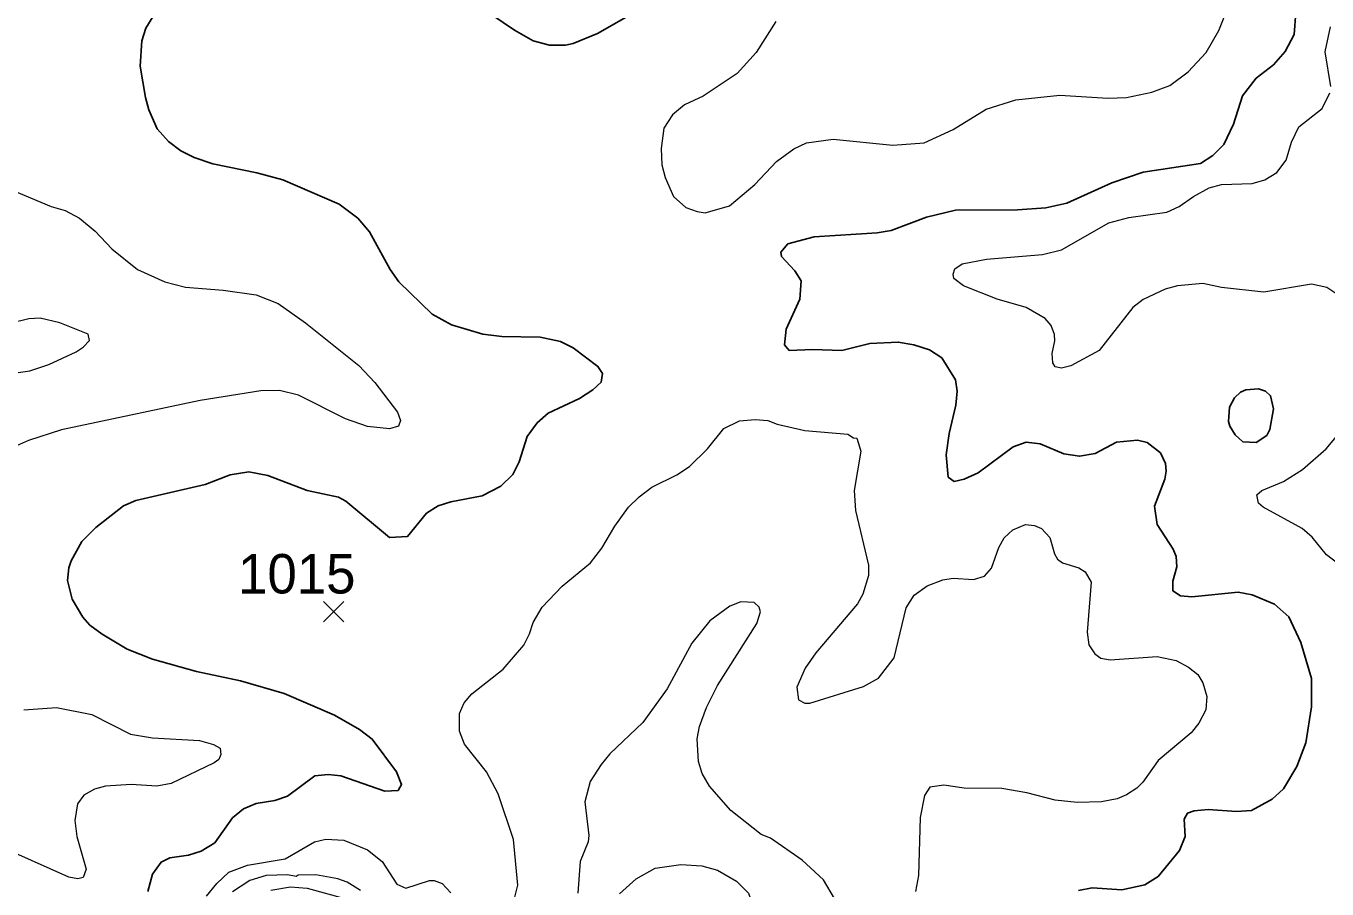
# Model space of a CAD drawing. Extents: x 265 to 291.4, y 7731.5 to 7759.6.
# Drawn here: x 270.007 to 272.644, y 7741.196 to 7742.944 of the extents above; entities that cross this region are included whole.
import ezdxf
from ezdxf.enums import TextEntityAlignment as Align

# ---------------------------------------------------------------- set-up
doc = ezdxf.new("R2010")
doc.units = 0
doc.header["$LTSCALE"] = 0.032
for name, color, linetype, lineweight in [('1', 7, 'Continuous', 25), ('2', 7, 'Continuous', 13), ('21', 7, 'Continuous', 25), ('61', 7, 'Continuous', 13)]:
    doc.layers.add(name, color=color, linetype=linetype, lineweight=lineweight)

msp = doc.modelspace()

# ---------------------------------------------------------------- linework, layer by layer
at = {"layer": '1'}
for points in [[(270.2739, 7742.9783), (270.2501, 7742.9394), (270.2421, 7742.9139), (270.2389, 7742.863), (270.2493, 7742.7994), (270.2564, 7742.7739), (270.2731, 7742.7357), (270.2962, 7742.7103), (270.3209, 7742.6912), (270.3479, 7742.6777), (270.3861, 7742.6649), (270.4752, 7742.6466), (270.5277, 7742.6323), (270.6423, 7742.583), (270.6796, 7742.5544), (270.7035, 7742.5273), (270.7457, 7742.451), (270.7632, 7742.4255), (270.8308, 7742.3603), (270.8698, 7742.3388), (270.9334, 7742.3197), (270.9716, 7742.3149), (271.0496, 7742.3133)], [(271.2333, 7742.9672), (271.1657, 7742.929), (271.1164, 7742.9083), (271.1005, 7742.9052), (271.0686, 7742.9052), (271.0352, 7742.9139), (270.9971, 7742.9354), (270.9286, 7742.9823)], [(271.5539, 7742.2863), (271.5443, 7742.2982), (271.5483, 7742.3301), (271.5754, 7742.3905), (271.5785, 7742.4279), (271.5658, 7742.4478), (271.5388, 7742.4772), (271.5372, 7742.486), (271.5515, 7742.5027), (271.6048, 7742.517), (271.7321, 7742.5249), (271.7607, 7742.5297), (271.8323, 7742.5567), (271.8912, 7742.5711), (272.0169, 7742.5719), (272.0741, 7742.5758), (272.1171, 7742.5854), (272.2078, 7742.626), (272.2714, 7742.6482), (272.3876, 7742.6657), (272.413, 7742.6816), (272.4353, 7742.7039), (272.4544, 7742.7453), (272.4727, 7742.8026), (272.5005, 7742.8383), (272.5355, 7742.8654), (272.5594, 7742.8924), (272.5777, 7742.9267), (272.5808, 7742.9712)], [(271.0496, 7742.3133), (271.0909, 7742.3046), (271.1164, 7742.2918), (271.1665, 7742.2544), (271.176, 7742.2402), (271.1728, 7742.2227), (271.1561, 7742.2067)], [(271.8387, 7742.2879), (271.8069, 7742.2982), (271.775, 7742.3038), (271.7178, 7742.3006), (271.6605, 7742.2863), (271.6016, 7742.2887), (271.5539, 7742.2863)], [(272.1402, 7741.1925), (272.168, 7741.1981), (272.2285, 7741.1941), (272.2746, 7741.2044), (272.3017, 7741.2211), (272.3454, 7741.2736), (272.3565, 7741.3023), (272.3549, 7741.3373), (272.3613, 7741.3492), (272.3748, 7741.354), (272.4035, 7741.3564), (272.4607, 7741.3524), (272.491, 7741.3548), (272.5331, 7741.3778), (272.5562, 7741.3985), (272.5832, 7741.4439), (272.6015, 7741.4916), (272.6127, 7741.5648), (272.6127, 7741.6221), (272.5912, 7741.6953), (272.5665, 7741.7469), (272.5379, 7741.7724), (272.4926, 7741.7915), (272.4639, 7741.7971), (272.3701, 7741.7875), (272.347, 7741.7899), (272.3319, 7741.7995), (272.3319, 7741.8194), (272.3398, 7741.848), (272.3382, 7741.8695), (272.3326, 7741.8838), (272.3, 7741.9339), (272.2945, 7741.9713), (272.3152, 7742.0262), (272.3183, 7742.0421), (272.3168, 7742.058), (272.3064, 7742.0795), (272.2794, 7742.1001), (272.2603, 7742.1049), (272.2173, 7742.1009), (272.1744, 7742.0779), (272.1426, 7742.0723), (272.1107, 7742.0771), (272.063, 7742.0978), (272.0344, 7742.1009), (272.0081, 7742.0914), (271.9373, 7742.0389), (271.9087, 7742.0262), (271.8888, 7742.0214), (271.8761, 7742.0301), (271.8721, 7742.0755), (271.8784, 7742.1185), (271.892, 7742.1757), (271.8943, 7742.2044), (271.8912, 7742.2274), (271.8633, 7742.272), (271.8387, 7742.2879)], [(271.1561, 7742.2067), (271.1291, 7742.1892), (271.0655, 7742.1598), (271.0432, 7742.1399), (271.0233, 7742.1121), (271.0066, 7742.0612), (270.9938, 7742.0357), (270.97, 7742.0118), (270.9318, 7741.9919), (270.8682, 7741.98), (270.8427, 7741.9721), (270.8189, 7741.9569), (270.7807, 7741.91), (270.7441, 7741.9076), (270.6558, 7741.9816), (270.6407, 7741.9896), (270.577, 7742.0031), (270.4975, 7742.0333), (270.4593, 7742.0405), (270.4211, 7742.0349), (270.3702, 7742.015), (270.2302, 7741.9824), (270.2048, 7741.9721), (270.1491, 7741.9283), (270.1204, 7741.8997), (270.0989, 7741.8607), (270.0942, 7741.8464), (270.0918, 7741.8209), (270.1013, 7741.7828), (270.1228, 7741.7462), (270.1371, 7741.7303), (270.1618, 7741.7119), (270.2127, 7741.6817), (270.2636, 7741.661), (270.3527, 7741.6364), (270.4418, 7741.6173), (270.5309, 7741.5918), (270.6327, 7741.5481), (270.6836, 7741.5186), (270.7091, 7741.4995), (270.7584, 7741.4327), (270.7687, 7741.4073), (270.7616, 7741.3953), (270.7345, 7741.3937), (270.6455, 7741.4248), (270.62, 7741.4279), (270.5929, 7741.4248), (270.5373, 7741.3834), (270.5118, 7741.3747), (270.4736, 7741.3691), (270.4482, 7741.3579), (270.4259, 7741.3397), (270.3901, 7741.2895), (270.3623, 7741.272), (270.3368, 7741.2641), (270.2986, 7741.2585), (270.2811, 7741.2498), (270.2636, 7741.2259), (270.2541, 7741.1909)]]:
    msp.add_lwpolyline(points, dxfattribs=at)
msp.add_lwpolyline([(272.5354, 7742.1684), (272.5299, 7742.1948), (272.5196, 7742.2043), (272.5053, 7742.2091), (272.4798, 7742.2067), (272.4687, 7742.2019), (272.4568, 7742.1908), (272.4464, 7742.1717), (272.4448, 7742.1431), (272.4472, 7742.1336), (272.4583, 7742.1161), (272.4735, 7742.1017), (272.5005, 7742.1001), (272.522, 7742.1144), (272.5283, 7742.1264)], close=True, dxfattribs=at)
at = {"layer": '2'}
for points in [[(271.5272, 7742.953), (271.4871, 7742.8901), (271.4489, 7742.8479), (271.3797, 7742.8018), (271.3423, 7742.7843), (271.3176, 7742.7644), (271.3001, 7742.7373), (271.2946, 7742.696), (271.2961, 7742.6626), (271.3025, 7742.6371), (271.32, 7742.5989), (271.3447, 7742.5766), (271.3678, 7742.5679), (271.3837, 7742.5655), (271.433, 7742.5798), (271.4847, 7742.6228), (271.5284, 7742.6697), (271.5634, 7742.6952), (271.5889, 7742.7071), (271.643, 7742.7151), (271.7639, 7742.7023), (271.8275, 7742.7071), (271.8864, 7742.7341), (271.9532, 7742.7755), (272.0137, 7742.7946), (272.1028, 7742.8042), (272.1998, 7742.7978), (272.238, 7742.7994), (272.2889, 7742.8097), (272.3255, 7742.8232), (272.3629, 7742.8511), (272.3995, 7742.8901), (272.4249, 7742.9346), (272.452, 7743.003)], [(272.6517, 7742.8217), (272.6405, 7742.8917), (272.6509, 7742.9426)], [(272.2428, 7742.556), (272.3192, 7742.5671), (272.3446, 7742.5782), (272.3732, 7742.5989), (272.4051, 7742.6164), (272.4305, 7742.6228), (272.4926, 7742.6252), (272.518, 7742.6323), (272.5427, 7742.6474), (272.561, 7742.6721), (272.5721, 7742.7087), (272.5872, 7742.7397), (272.6342, 7742.7771), (272.6501, 7742.8089)], [(269.9828, 7742.6101), (270.0584, 7742.5782), (270.087, 7742.5703), (270.1157, 7742.5544), (270.1475, 7742.5281), (270.1817, 7742.4923), (270.2334, 7742.451), (270.2891, 7742.4255), (270.3304, 7742.4152), (270.4068, 7742.4088), (270.4736, 7742.3993), (270.5182, 7742.3817), (270.5739, 7742.3428), (270.682, 7742.2561), (270.7147, 7742.2219), (270.76, 7742.1614), (270.7664, 7742.1447), (270.7624, 7742.1336), (270.7441, 7742.128), (270.6995, 7742.1328), (270.655, 7742.1479), (270.5595, 7742.1964), (270.5214, 7742.2059), (270.4832, 7742.2051), (270.3607, 7742.1853), (270.0791, 7742.1256), (270.0122, 7742.1041), (269.982, 7742.0906)], [(271.8896, 7742.4518), (271.9047, 7742.4621), (271.954, 7742.4716), (272.0678, 7742.4812), (272.106, 7742.4907), (272.2022, 7742.5456), (272.2428, 7742.556)], [(272.662, 7742.4024), (272.6437, 7742.4144), (272.6127, 7742.4207), (272.5164, 7742.4048), (272.4305, 7742.4144), (272.3923, 7742.4223), (272.3414, 7742.4175), (272.316, 7742.4112), (272.2714, 7742.3897), (272.2507, 7742.3738), (272.1823, 7742.2863), (272.1251, 7742.2553), (272.106, 7742.2505), (272.0932, 7742.2537), (272.0885, 7742.2616), (272.0869, 7742.2807), (272.0924, 7742.3062), (272.0916, 7742.3189), (272.0853, 7742.3372), (272.0726, 7742.3515), (272.0344, 7742.3738), (271.9755, 7742.3905), (271.9071, 7742.4175), (271.888, 7742.4327), (271.8864, 7742.4414), (271.8896, 7742.4518)], [(269.8738, 7742.225), (270.0154, 7742.2457), (270.0536, 7742.2584), (270.1093, 7742.2839), (270.1236, 7742.2934), (270.1363, 7742.307), (270.1332, 7742.3197), (270.0759, 7742.3428), (270.0361, 7742.3523), (270.013, 7742.3507), (269.9407, 7742.3332)], [(270.9978, 7741.179), (271.0042, 7741.2036), (270.9955, 7741.2959), (270.9644, 7741.3882), (270.9406, 7741.4327), (270.896, 7741.4892), (270.8857, 7741.5155), (270.8857, 7741.5513), (270.8952, 7741.5728), (270.9111, 7741.591), (270.9748, 7741.6411), (271.0161, 7741.6897), (271.0281, 7741.7128), (271.0352, 7741.7358), (271.0535, 7741.7668), (271.0941, 7741.809), (271.1514, 7741.8567), (271.1744, 7741.8862), (271.2007, 7741.9307), (271.2285, 7741.9689), (271.25, 7741.9904), (271.2755, 7742.0095), (271.3264, 7742.0349), (271.3518, 7742.0516), (271.3884, 7742.0874), (271.4218, 7742.1288), (271.4537, 7742.1439), (271.4855, 7742.1471), (271.5109, 7742.1447), (271.53, 7742.1375), (271.5857, 7742.1248), (271.6732, 7742.1169), (271.6844, 7742.1097), (271.6915, 7742.1089), (271.6991, 7742.0824), (271.6859, 7742.003), (271.6885, 7741.9625), (271.7146, 7741.852), (271.7146, 7741.8305), (271.7034, 7741.7931), (271.6923, 7741.7732), (271.608, 7741.6738), (271.5865, 7741.6428), (271.5698, 7741.6046), (271.573, 7741.5791), (271.5857, 7741.572), (271.596, 7741.5719), (271.705, 7741.6062), (271.7353, 7741.6229), (271.7671, 7741.6642), (271.7909, 7741.7653), (271.8076, 7741.7907), (271.8339, 7741.8098), (271.8657, 7741.8217), (271.8864, 7741.8257), (271.9278, 7741.8225), (271.95, 7741.8297), (271.9644, 7741.8456), (271.9787, 7741.8878), (271.9898, 7741.9069), (272.0073, 7741.9235), (272.0328, 7741.9339), (272.0511, 7741.9323), (272.0654, 7741.9259), (272.0821, 7741.9076), (272.0916, 7741.875), (272.098, 7741.8639), (272.1083, 7741.8567), (272.141, 7741.8464)], [(272.666, 7741.8551), (272.6429, 7741.8726), (272.6143, 7741.9084), (272.5936, 7741.9259), (272.5148, 7741.9689), (272.5053, 7741.9776), (272.5021, 7741.9944), (272.5117, 7742.0031), (272.5562, 7742.0214), (272.5944, 7742.0453), (272.6421, 7742.0874), (272.6636, 7742.1121)], [(272.141, 7741.8464), (272.1537, 7741.8384), (272.1664, 7741.817), (272.1577, 7741.7159), (272.1616, 7741.6905), (272.1736, 7741.6722), (272.1855, 7741.6634)], [(271.6462, 7741.1766), (271.6239, 7741.214), (271.5801, 7741.2538), (271.5165, 7741.2983), (271.4974, 7741.3063), (271.4362, 7741.3548), (271.3924, 7741.4041), (271.3781, 7741.4296), (271.3701, 7741.4542), (271.3677, 7741.4996), (271.3725, 7741.525), (271.3868, 7741.5632), (271.4091, 7741.6078), (271.4887, 7741.7334), (271.4958, 7741.7573), (271.4934, 7741.7668), (271.4832, 7741.7759), (271.4561, 7741.7772), (271.4338, 7741.7684), (271.3932, 7741.739), (271.3566, 7741.6937), (271.3065, 7741.6014), (271.2572, 7741.533), (271.1904, 7741.4693), (271.1728, 7741.4482), (271.1506, 7741.4137), (271.1402, 7741.3721), (271.1482, 7741.3039), (271.1466, 7741.2911), (271.1307, 7741.2514), (271.1259, 7741.1869)], [(272.1855, 7741.6634), (272.2046, 7741.6602), (272.3001, 7741.6666), (272.3382, 7741.6587), (272.3637, 7741.6451), (272.382, 7741.63), (272.3923, 7741.6133), (272.4003, 7741.5855), (272.3987, 7741.5584), (272.3844, 7741.5314), (272.3685, 7741.5123), (272.3017, 7741.4558), (272.2706, 7741.4121), (272.2587, 7741.4001), (272.238, 7741.3866), (272.2189, 7741.3786), (272.1871, 7741.3723), (272.1378, 7741.3707), (272.0932, 7741.3755), (272.036, 7741.3906), (271.985, 7741.3993), (271.9087, 7741.4001), (271.8673, 7741.4057), (271.8395, 7741.4017), (271.8283, 7741.385), (271.8196, 7741.3405), (271.8164, 7741.2227), (271.81, 7741.1909)], [(270.0027, 7741.5584), (270.0695, 7741.5632), (270.1411, 7741.5489), (270.2191, 7741.5091), (270.2636, 7741.5019), (270.3591, 7741.4964), (270.3877, 7741.4884), (270.4012, 7741.4813), (270.4022, 7741.4681), (270.3982, 7741.4582), (270.3885, 7741.451), (270.3018, 7741.4097), (270.2724, 7741.4041), (270.2207, 7741.4073), (270.1682, 7741.4041), (270.1459, 7741.3977), (270.1244, 7741.3858), (270.1117, 7741.3683), (270.1061, 7741.3341), (270.1101, 7741.3023), (270.1292, 7741.2355), (270.1236, 7741.2188), (270.1125, 7741.2164)], [(270.1125, 7741.2164), (270.0942, 7741.2196), (269.9804, 7741.2705), (269.8802, 7741.284), (269.8245, 7741.3007), (269.7561, 7741.3341), (269.6829, 7741.3818)], [(270.3734, 7741.1814), (270.3941, 7741.2068), (270.4187, 7741.2299), (270.4561, 7741.2442), (270.5325, 7741.2569), (270.5922, 7741.2911), (270.6152, 7741.2967), (270.6518, 7741.2943), (270.6995, 7741.2752), (270.729, 7741.2514), (270.7591, 7741.2051), (270.7775, 7741.1973), (270.8252, 7741.2132), (270.8348, 7741.2132), (270.8507, 7741.2068), (270.8682, 7741.1877)], [(271.2102, 7741.1861), (271.2437, 7741.2164), (271.2826, 7741.2378), (271.3343, 7741.245), (271.3773, 7741.2426), (271.4091, 7741.2339)], [(270.6852, 7741.1925), (270.6582, 7741.2092), (270.6391, 7741.2164), (270.5945, 7741.2243), (270.5587, 7741.2235), (270.5548, 7741.2211), (270.5373, 7741.2243), (270.4943, 7741.2227), (270.4609, 7741.2132), (270.4259, 7741.1901)], [(271.4091, 7741.2339), (271.4473, 7741.2116), (271.472, 7741.1869), (271.4807, 7741.1623), (271.4791, 7741.1265), (271.4616, 7741.0986), (271.4354, 7741.07)], [(270.5039, 7741.1933), (270.5436, 7741.1997), (270.577, 7741.1973), (270.6534, 7741.1766)]]:
    msp.add_lwpolyline(points, dxfattribs=at)
at = {"layer": '21'}
for p, q in [((270.6104, 7741.7778), (270.6516, 7741.7366)), ((270.6516, 7741.7778), (270.6104, 7741.7366))]:
    msp.add_line(p, q, dxfattribs=at)

# ---------------------------------------------------------------- texts
at = {"layer": '61'}
msp.add_text('1015', height=0.08, dxfattribs=at).set_placement((270.5562, 7741.7943), align=Align.CENTER)

doc.saveas('drawing.dxf')
